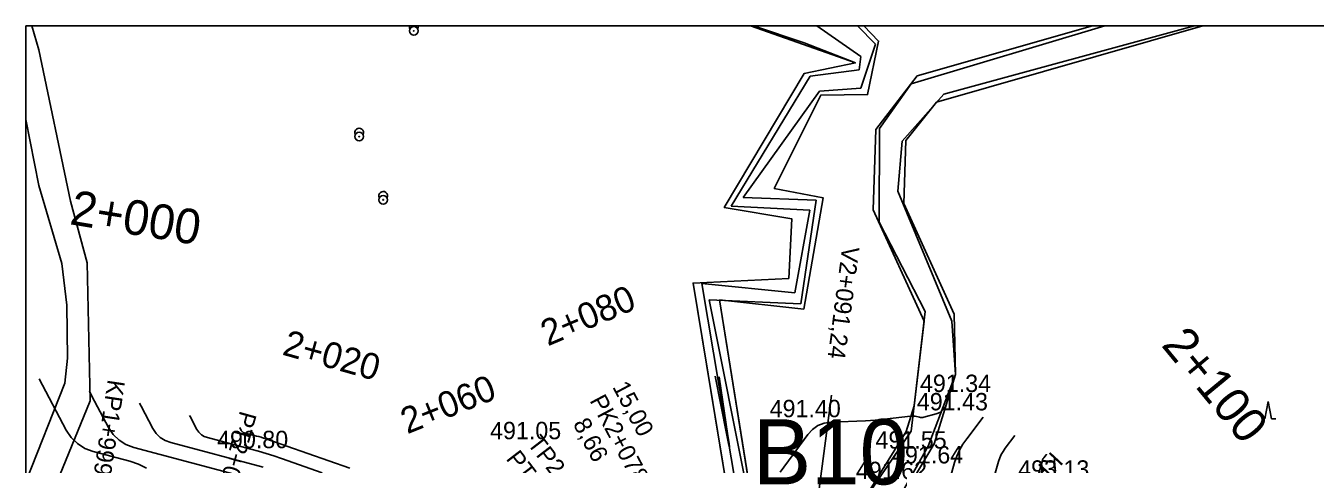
# Model space of a CAD drawing. Extents: x -636600 to -628587, y -1090963 to -1085869.
# Drawn here: x -629847.3 to -629698.9, y -1088871.4 to -1088821 of the extents above; entities that cross this region are included whole.
import ezdxf

# ---------------------------------------------------------------- set-up
doc = ezdxf.new("R2010")
doc.units = 0
for name, color, linetype in [('01_PARCELY_NÁVRH_PC', 7, 'Continuous'), ('03_PC_OBJEKTY_NÁVRH', 7, 'Continuous'), ('08_LEGENDA_HV', 7, 'Continuous'), ('22', 7, 'Continuous'), ('30', 7, 'Continuous'), ('40', 7, 'Continuous'), ('43', 7, 'Continuous'), ('60', 7, 'Continuous'), ('Ex_Major Contours', 7, 'Continuous'), ('Ex_Minor Contours', 7, 'Continuous'), ('HEKTOMETRY100', 7, 'Continuous'), ('HEKTOMETRY20', 7, 'Continuous'), ('HL_BODY', 7, 'Continuous'), ('koty_vše', 7, 'Continuous'), ('PARCELY_NÁVRH_TOKY_NÁDRŽE', 7, 'Continuous'), ('POLOMERY', 7, 'Continuous'), ('VRCHOLY', 7, 'Continuous')]:
    doc.layers.add(name, color=color, linetype=linetype)

msp = doc.modelspace()

# ---------------------------------------------------------------- linework, layer by layer
at = {"layer": '01_PARCELY_NÁVRH_PC'}
msp.add_line((-629711.85, -1088821), (-629724.55, -1088821), dxfattribs=at)
msp.add_lwpolyline([(-629724.55, -1088821), (-629744.71, -1088826.78), (-629749.48, -1088832.92), (-629749.76, -1088842.16), (-629743.92, -1088854.99), (-629745.07, -1088864.71), (-629745.98, -1088867.67), (-629751.7, -1088876.88), (-629765.54, -1088887.9), (-629760.86, -1088886.6), (-629753.92, -1088887.9), (-629748.33, -1088890.93), (-629745.21, -1088894.97), (-629752.17, -1088884.91), (-629742.76, -1088869.11), (-629740.3, -1088861.14), (-629740.44, -1088854.2), (-629746.24, -1088841.45), (-629746.02, -1088834.19), (-629742.47, -1088829.78), (-629711.85, -1088821)], dxfattribs=at)
at = {"layer": '08_LEGENDA_HV'}
for p, q in [((-629847.27, -1089118), (-629847.27, -1088821)), ((-629847.27, -1088821), (-629427.27, -1088821))]:
    msp.add_line(p, q, dxfattribs=at)
at = {"layer": '22'}
for p, q in [((-629763.53, -1088821), (-629757.7, -1088822.97)), ((-629749.15, -1088822.76), (-629750.86, -1088821)), ((-629757.7, -1088822.97), (-629751.82, -1088825.27)), ((-629749.15, -1088822.76), (-629750.41, -1088828.92)), ((-629766.91, -1088841.9), (-629757.7, -1088826.49)), ((-629751.82, -1088825.27), (-629757.7, -1088826.49)), ((-629755.78, -1088828.98), (-629761.16, -1088839.72)), ((-629755.78, -1088828.98), (-629750.41, -1088828.92)), ((-629761.16, -1088839.72), (-629755.51, -1088840.81)), ((-629757.76, -1088853.59), (-629755.51, -1088840.81)), ((-629759.12, -1088843.23), (-629766.91, -1088841.9)), ((-629759.12, -1088843.23), (-629759.48, -1088850.06)), ((-629770.5, -1088850.6), (-629759.48, -1088850.06)), ((-629770.5, -1088850.6), (-629766.4, -1088875.32)), ((-629767.44, -1088852.55), (-629763.24, -1088878.77)), ((-629757.76, -1088853.59), (-629767.44, -1088852.55))]:
    msp.add_line(p, q, dxfattribs=at)
at = {"layer": '30'}
for centre, radius in [((-629802.63, -1088821.59), 0.5), ((-629802.63, -1088821.59), 0.0327), ((-629808.91, -1088833.75), 0.5), ((-629808.91, -1088833.75), 0.0327), ((-629806.15, -1088841.03), 0.5), ((-629806.15, -1088841.03), 0.0327)]:
    msp.add_circle(centre, radius, dxfattribs=at)
for centre, start, end in [((-629802.63, -1088821.12), 166.0239, 208.7844), ((-629802.63, -1088821.12), 331.7891, 13.9761), ((-629808.91, -1088833.28), 331.7891, 208.7844), ((-629806.15, -1088840.56), 331.7891, 208.7844)]:
    msp.add_arc(centre, 0.5, start, end, dxfattribs=at)
at = {"layer": '40'}
for p, q in [((-629745.4, -1088827.68), (-629723.12, -1088821)), ((-629712.81, -1088821), (-629741.65, -1088828.86)), ((-629749.06, -1088832.83), (-629745.4, -1088827.68)), ((-629741.65, -1088828.86), (-629746.44, -1088834.29)), ((-629749.08, -1088843.59), (-629749.06, -1088832.83)), ((-629746.44, -1088834.29), (-629746.92, -1088840.02)), ((-629746.92, -1088840.02), (-629740.72, -1088854.99)), ((-629743.79, -1088853.87), (-629749.08, -1088843.59)), ((-629745.41, -1088867.65), (-629743.79, -1088853.87)), ((-629740.72, -1088854.99), (-629740.3, -1088861.14)), ((-629740.3, -1088861.14), (-629743.46, -1088869.36)), ((-629751.7, -1088876.88), (-629745.41, -1088867.65)), ((-629743.46, -1088869.36), (-629752.17, -1088884.91))]:
    msp.add_line(p, q, dxfattribs=at)
for points in [[(-629847.27, -1088882.25), (-629839.86, -1088864.16), (-629840.21, -1088848.26), (-629842.13, -1088841.17), (-629845.78, -1088823.77), (-629846.56, -1088821)], [(-629847.27, -1088831.8), (-629845.75, -1088839.36), (-629843.11, -1088848.35), (-629842.53, -1088853.16), (-629842.47, -1088859.23), (-629842.77, -1088862.12), (-629847.27, -1088873.49)]]:
    msp.add_lwpolyline(points, dxfattribs=at)
at = {"layer": '43'}
for p, q in [((-629704.73, -1088866.24), (-629704.33, -1088864.24)), ((-629704.33, -1088864.24), (-629703.93, -1088866.24)), ((-629703.93, -1088866.24), (-629703.43, -1088866.24))]:
    msp.add_line(p, q, dxfattribs=at)
at = {"layer": '60'}
for p, q in [((-629756.26, -1088821), (-629751.2, -1088824.52)), ((-629751.56, -1088821), (-629749.49, -1088823.13)), ((-629749.49, -1088823.13), (-629751.19, -1088828.19)), ((-629751.2, -1088824.52), (-629751.39, -1088826.08)), ((-629751.39, -1088826.08), (-629757.03, -1088826.8)), ((-629757.03, -1088826.8), (-629766.1, -1088841.75)), ((-629764.72, -1088840.77), (-629755.94, -1088828.54)), ((-629755.94, -1088828.54), (-629751.19, -1088828.19)), ((-629756.35, -1088841.05), (-629764.72, -1088840.77)), ((-629756.35, -1088841.05), (-629758.11, -1088853)), ((-629766.1, -1088841.75), (-629757.08, -1088842.23)), ((-629758.79, -1088851.73), (-629757.08, -1088842.23)), ((-629758.79, -1088851.73), (-629769.48, -1088850.65)), ((-629765.06, -1088876.85), (-629769.48, -1088850.65)), ((-629768.64, -1088852.54), (-629758.11, -1088853)), ((-629763.49, -1088878.43), (-629768.64, -1088852.54))]:
    msp.add_line(p, q, dxfattribs=at)
at = {"layer": 'Ex_Major Contours'}
for points in [[(-629839.92, -1088863.05), (-629839.66, -1088863.62), (-629837.75, -1088867.21), (-629837.2, -1088868.03), (-629836.54, -1088868.69), (-629835.74, -1088869.19), (-629834.82, -1088869.53), (-629818.52, -1088873.85)], [(-629740.31, -1088888.54), (-629735.36, -1088871.15), (-629735.22, -1088870.73), (-629735.04, -1088870.34), (-629734.83, -1088869.97), (-629734.58, -1088869.61), (-629733.47, -1088868.16)]]:
    msp.add_lwpolyline(points, dxfattribs=at)
at = {"layer": 'Ex_Minor Contours'}
for points in [[(-629833.37, -1088871.9), (-629834.3, -1088871.43), (-629835.31, -1088871.09), (-629839.5, -1088869.98), (-629840.48, -1088869.62), (-629841.33, -1088869.08), (-629842.04, -1088868.38), (-629842.61, -1088867.51), (-629845.74, -1088861.64)], [(-629767.51, -1088861.39), (-629766.52, -1088867.9), (-629766.35, -1088869.07), (-629766.32, -1088869.47), (-629766.42, -1088869.08), (-629766.66, -1088867.92), (-629767.96, -1088861.32)], [(-629819.95, -1088871.78), (-629830.59, -1088868.96), (-629831.24, -1088868.72), (-629831.8, -1088868.37), (-629832.28, -1088867.9), (-629832.66, -1088867.32), (-629834.01, -1088864.78), (-629834.17, -1088864.44)], [(-629760.49, -1088872.35), (-629757.31, -1088868.04), (-629756.77, -1088867.44), (-629756.14, -1088867), (-629755.42, -1088866.73), (-629754.62, -1088866.61), (-629750.65, -1088866.45), (-629750.1, -1088866.43), (-629749.56, -1088866.39), (-629749.01, -1088866.34), (-629748.47, -1088866.28), (-629745.46, -1088865.91), (-629745.33, -1088865.9), (-629745.21, -1088865.9), (-629745.08, -1088865.91), (-629744.95, -1088865.93), (-629744.45, -1088866.04), (-629744.32, -1088866.06), (-629744.2, -1088866.07), (-629744.07, -1088866.06), (-629743.95, -1088866.03), (-629742.54, -1088865.66), (-629742.28, -1088865.57), (-629742.04, -1088865.44), (-629741.83, -1088865.28), (-629741.64, -1088865.07), (-629741.37, -1088864.72)], [(-629828.42, -1088865.83), (-629828.36, -1088865.95), (-629827.57, -1088867.44), (-629827.35, -1088867.77), (-629827.07, -1088868.05), (-629826.74, -1088868.25), (-629826.36, -1088868.39), (-629821.38, -1088869.71), (-629820.49, -1088869.96), (-629819.61, -1088870.22), (-629818.73, -1088870.5), (-629817.85, -1088870.79), (-629813.16, -1088872.43)], [(-629737.11, -1088866.03), (-629739.01, -1088868.51), (-629739.46, -1088869.15), (-629739.84, -1088869.82), (-629740.15, -1088870.53), (-629740.4, -1088871.26), (-629741.7, -1088875.83)], [(-629809.97, -1088871.9), (-629819.66, -1088868.53), (-629819.92, -1088868.44), (-629820.19, -1088868.35), (-629820.46, -1088868.27), (-629820.73, -1088868.2), (-629822.14, -1088867.82), (-629822.25, -1088867.78), (-629822.34, -1088867.72), (-629822.42, -1088867.65), (-629822.48, -1088867.55), (-629822.66, -1088867.22)], [(-629729.84, -1088870.28), (-629729.85, -1088870.32), (-629729.88, -1088870.35), (-629730.15, -1088870.71), (-629730.21, -1088870.78), (-629730.25, -1088870.86), (-629730.29, -1088870.94), (-629730.31, -1088871.03), (-629732.51, -1088878.75)]]:
    msp.add_lwpolyline(points, dxfattribs=at)
at = {"layer": 'PARCELY_NÁVRH_TOKY_NÁDRŽE'}
msp.add_line((-629750.86, -1088821), (-629763.9, -1088821), dxfattribs=at)
for points in [[(-629763.9, -1088821), (-629751.82, -1088825.27), (-629757.7, -1088826.49), (-629766.91, -1088841.9), (-629759.12, -1088843.23), (-629759.48, -1088850.06), (-629770.5, -1088850.6), (-629766.4, -1088875.32), (-629773.44, -1088878.86), (-629774.14, -1088886.41), (-629768.9, -1088895.99), (-629771.14, -1088907.32), (-629778.15, -1088911.25), (-629781.51, -1088918.43), (-629786.68, -1088916.89), (-629794.28, -1088918.65), (-629792.41, -1088927.33), (-629795.86, -1088926.69), (-629801.32, -1088930.9), (-629800.43, -1088936.09), (-629816.25, -1088937.98), (-629820.98, -1088944.13), (-629831.21, -1088938.52), (-629847.27, -1088950.3)], [(-629763.24, -1088878.77), (-629767.44, -1088852.55), (-629757.76, -1088853.59), (-629755.51, -1088840.81), (-629761.16, -1088839.72), (-629755.78, -1088828.98), (-629750.41, -1088828.92), (-629749.15, -1088822.76), (-629750.86, -1088821)]]:
    msp.add_lwpolyline(points, dxfattribs=at)
at = {"layer": 'VRCHOLY'}
msp.add_lwpolyline([(-629757.16, -1088883.32), (-629754.57, -1088863.49)], dxfattribs=at)

# ---------------------------------------------------------------- texts
at = {"layer": '03_PC_OBJEKTY_NÁVRH'}
msp.add_text('B10', height=7.5, dxfattribs=at).set_placement((-629763.6, -1088873.77))
at = {"layer": 'HEKTOMETRY100'}
for s, rotation, p in [('2+000', 350.695, (-629842.33, -1088843.82)), ('2+100', 309.5155, (-629716.71, -1088857.77))]:
    msp.add_text(s, height=4, rotation=rotation, dxfattribs=at).set_placement(p)
at = {"layer": 'HEKTOMETRY20'}
for s, rotation, p in [('2+080', 22.9862, (-629787.21, -1088857.9)), ('2+020', 344.2871, (-629817.87, -1088858.82)), ('2+060', 21.7309, (-629803.38, -1088868.01))]:
    msp.add_text(s, height=3, rotation=rotation, dxfattribs=at).set_placement(p)
at = {"layer": 'HL_BODY'}
for s, rotation, p in [('KP1+999,459', 261.449, (-629837.82, -1088861.63)), ('PK2+078,702', 297.9457, (-629782.44, -1088864.11)), ('PT2+009,459', 254.2871, (-629822.6, -1088865.21)), ('TP2+073,702', 307.495, (-629789.64, -1088869.08)), ('PT2+072,130', 307.495, (-629792.09, -1088870.83)), ('KP2+097,233', 227.1594, (-629729.25, -1088869.89))]:
    msp.add_text(s, height=2, rotation=rotation, dxfattribs=at).set_placement(p)
at = {"layer": 'koty_vše'}
for s, p in [('491.34', (-629744.39, -1088863.14)), ('491.43', (-629744.75, -1088865.25)), ('491.40', (-629761.68, -1088866.04)), ('491.05', (-629793.85, -1088868.57)), ('490.80', (-629825.26, -1088869.6)), ('491.55', (-629749.5, -1088869.65)), ('491.64', (-629747.6, -1088871.36)), ('491.62', (-629751.76, -1088873.16)), ('493.13', (-629733.09, -1088873))]:
    msp.add_text(s, height=2, dxfattribs=at).set_placement(p)
at = {"layer": 'POLOMERY'}
for s, p in [('15,00', (-629779.82, -1088862.55)), ('8,66', (-629784.36, -1088866.79))]:
    msp.add_text(s, height=2, rotation=297.9457, dxfattribs=at).set_placement(p)
at = {"layer": 'VRCHOLY'}
msp.add_text('V2+091,24', height=2, rotation=262.5526, dxfattribs=at).set_placement((-629753.33, -1088846.3))

doc.saveas('drawing.dxf')
